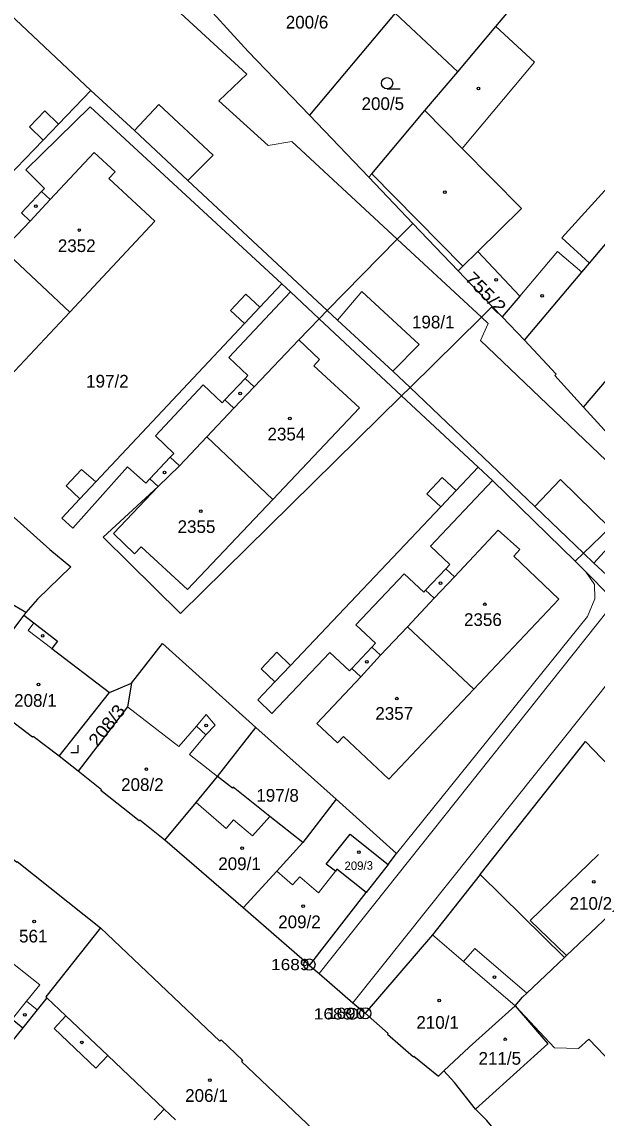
# Model space of a CAD drawing. Extents: x -679733 to -673243, y -1075091 to -1066557.
# Drawn here: x -676427.8 to -676350.9, y -1071255.1 to -1071108.5 of the extents above; entities that cross this region are included whole.
import ezdxf
from ezdxf.enums import TextEntityAlignment as Align

# ---------------------------------------------------------------- set-up
doc = ezdxf.new("R2010")
doc.units = 0
doc.header["$LTSCALE"] = 0.68
for name, color, linetype, lineweight in [('1', 7, 'Continuous', 25), ('3', 7, 'Continuous', 25), ('4', 7, 'Continuous', 13), ('5', 7, 'Continuous', 25), ('8', 7, 'Continuous', 25)]:
    doc.layers.add(name, color=color, linetype=linetype, lineweight=lineweight)
doc.layers.add('2', color=7, linetype='Continuous')

msp = doc.modelspace()

# ---------------------------------------------------------------- linework, layer by layer
at = {"layer": '1'}
for p, q in [((-676377.89, -1071107.3), (-676389.35, -1071120.97)), ((-676430.33, -1071138.94), (-676421.42, -1071147.29)), ((-676352.68, -1071160), (-676341.37, -1071146.67)), ((-676403.08, -1071163.96), (-676394.24, -1071172.35)), ((-676427.54, -1071187.85), (-676434.92, -1071197.55)), ((-676427.27, -1071187.49), (-676427.54, -1071187.85)), ((-676376.23, -1071189.41), (-676367.36, -1071197.72)), ((-676422.83, -1071206.71), (-676416.11, -1071198.2)), ((-676401.66, -1071209.42), (-676396.5, -1071202.84)), ((-676385.79, -1071212.45), (-676390.23, -1071218.23)), ((-676378.83, -1071221.18), (-676381.76, -1071224.93)), ((-676355.23, -1071233.61), (-676366.5, -1071222.51)), ((-676389.34, -1071234.68), (-676381.76, -1071224.93))]:
    msp.add_line(p, q, dxfattribs=at)
for points in [[(-676389.35, -1071120.97), (-676397.54, -1071112.41), (-676402.28, -1071107.27), (-676414.26, -1071094.9), (-676420.23, -1071088.75)], [(-676369.51, -1071115.15), (-676364.39, -1071109.07), (-676352.93, -1071095.49)], [(-676376.11, -1071105.18), (-676377.89, -1071107.3), (-676369.51, -1071115.15)], [(-676381.42, -1071129.26), (-676381.01, -1071128.78), (-676373.89, -1071120.34), (-676369.51, -1071115.15)], [(-676390.78, -1071151), (-676388.04, -1071148.2), (-676386.96, -1071147.09), (-676377.59, -1071137.54), (-676375.52, -1071135.42), (-676381.42, -1071129.26), (-676389.35, -1071120.97)], [(-676430.33, -1071138.94), (-676426.69, -1071135.11), (-676427.86, -1071134.02), (-676425.19, -1071131.16), (-676424.04, -1071132.23), (-676418.14, -1071125.93), (-676415.34, -1071128.54), (-676416.17, -1071129.42), (-676410.04, -1071135.15), (-676421.42, -1071147.29)], [(-676360.58, -1071151.05), (-676352.91, -1071141.95), (-676351.88, -1071140.73), (-676343.28, -1071130.53)], [(-676364.88, -1071146.55), (-676369.45, -1071141.78), (-676375.52, -1071135.42)], [(-676421.42, -1071147.29), (-676432.81, -1071159.44), (-676438.93, -1071153.7), (-676439.76, -1071154.58), (-676442.54, -1071151.97), (-676436.65, -1071145.66), (-676437.8, -1071144.58), (-676435.1, -1071141.68), (-676433.89, -1071142.81), (-676430.33, -1071138.94)], [(-676369.45, -1071141.78), (-676368.82, -1071141.16), (-676366.81, -1071139.18), (-676361.21, -1071145.15), (-676363.55, -1071147.94)], [(-676364.88, -1071146.55), (-676366.33, -1071147.98), (-676375.89, -1071157.38), (-676377.02, -1071158.49), (-676406.62, -1071187.6), (-676416.94, -1071177.39), (-676409.59, -1071170.63)], [(-676352.68, -1071160), (-676356.51, -1071155.79), (-676356.33, -1071155.61), (-676360.58, -1071151.05), (-676363.55, -1071147.94), (-676364.88, -1071146.55)], [(-676403.08, -1071163.96), (-676399.47, -1071160.15), (-676400.65, -1071159.04), (-676397.93, -1071156.17), (-676396.74, -1071157.3), (-676390.78, -1071151)], [(-676390.78, -1071151), (-676387.98, -1071153.64), (-676388.74, -1071154.46), (-676382.65, -1071160.11), (-676394.24, -1071172.35)], [(-676348.88, -1071164.08), (-676349.85, -1071163.07), (-676352.68, -1071160)], [(-676448.02, -1071169.28), (-676441.97, -1071163.06), (-676424.06, -1071179.05), (-676421.27, -1071181.38), (-676425.72, -1071185.7), (-676427.27, -1071187.49)], [(-676409.59, -1071170.63), (-676410.69, -1071169.59), (-676407.96, -1071166.7), (-676406.75, -1071167.84), (-676403.08, -1071163.96)], [(-676394.24, -1071172.35), (-676405.64, -1071184.38), (-676411.87, -1071178.71), (-676412.74, -1071179.61), (-676415.55, -1071176.93), (-676409.59, -1071170.63)], [(-676338.56, -1071174.86), (-676340.06, -1071176.34), (-676346.3, -1071182.49), (-676347.88, -1071184.05), (-676349.14, -1071185.3), (-676352.35, -1071182.05), (-676353.81, -1071180.63), (-676352.68, -1071179.55), (-676349.14, -1071176.14), (-676344.72, -1071171.89), (-676343.05, -1071170.28)], [(-676427.27, -1071187.49), (-676437.17, -1071181.66), (-676436.52, -1071180.56), (-676442.7, -1071177.34), (-676443.21, -1071178.14), (-676451.79, -1071173.55)], [(-676376.23, -1071189.41), (-676372.65, -1071185.58), (-676373.81, -1071184.49), (-676371.11, -1071181.62), (-676369.95, -1071182.71), (-676364.08, -1071176.48), (-676361.18, -1071179.04), (-676362.02, -1071179.96), (-676355.98, -1071185.68), (-676367.36, -1071197.72)], [(-676427.54, -1071187.85), (-676426.2, -1071188.88), (-676423.05, -1071191.32), (-676423.8, -1071192.3), (-676416.11, -1071198.2), (-676413.15, -1071196.94)], [(-676367.36, -1071197.72), (-676378.74, -1071209.76), (-676384.79, -1071204.05), (-676385.61, -1071204.92), (-676388.37, -1071202.33), (-676382.49, -1071196.09), (-676383.69, -1071194.96), (-676380.99, -1071192.1), (-676379.83, -1071193.19), (-676376.23, -1071189.41)], [(-676413.15, -1071196.94), (-676408.99, -1071191.62), (-676396.5, -1071202.84), (-676385.79, -1071212.45)], [(-676413.15, -1071196.94), (-676413.69, -1071200.08), (-676420.3, -1071208.71)], [(-676422.83, -1071206.71), (-676426.33, -1071204.06), (-676426.39, -1071204.14), (-676431.57, -1071200.22), (-676431.51, -1071200.14), (-676434.92, -1071197.55)], [(-676366.5, -1071222.51), (-676352.42, -1071204.74), (-676344.83, -1071212.63)], [(-676408.69, -1071217.95), (-676412.05, -1071215.27), (-676412.12, -1071215.35), (-676417.24, -1071211.27), (-676417.18, -1071211.19), (-676420.3, -1071208.71), (-676422.83, -1071206.71)], [(-676408.69, -1071217.95), (-676404.52, -1071212.89), (-676401.66, -1071209.42)], [(-676390.23, -1071218.23), (-676394.63, -1071214.76), (-676399.56, -1071210.86), (-676399.66, -1071210.98), (-676401.66, -1071209.42)], [(-676378.83, -1071221.18), (-676377.7, -1071219.73), (-676385.79, -1071212.45)], [(-676387.09, -1071221.13), (-676383.91, -1071217.14), (-676378.83, -1071221.18)], [(-676389.34, -1071234.68), (-676398.2, -1071226.99), (-676408.69, -1071217.95)], [(-676398.2, -1071226.99), (-676393.72, -1071222.06), (-676390.23, -1071218.23)], [(-676429.97, -1071219.68), (-676428.49, -1071220.87), (-676428.43, -1071220.79), (-676417.29, -1071229.66)], [(-676340.73, -1071219.87), (-676346, -1071224.87), (-676354.96, -1071233.35), (-676355.23, -1071233.61)], [(-676381.76, -1071224.93), (-676385.68, -1071221.83), (-676385.88, -1071222.09), (-676387.09, -1071221.13)], [(-676366.5, -1071222.51), (-676372.9, -1071230.59), (-676381.89, -1071241.09)], [(-676417.29, -1071229.66), (-676424.61, -1071238.9), (-676424.48, -1071239.02), (-676425.76, -1071240.63), (-676427.68, -1071243.03), (-676432.68, -1071249.13), (-676451.69, -1071271.9), (-676451.32, -1071272.17)], [(-676417.29, -1071229.66), (-676401.32, -1071244.8), (-676401.17, -1071244.64), (-676398.27, -1071247.39), (-676398.43, -1071247.55), (-676382.68, -1071262.48)], [(-676439.47, -1071231.5), (-676429.6, -1071239.35), (-676429.11, -1071241.89), (-676427.68, -1071243.03)], [(-676361.81, -1071240.08), (-676360.83, -1071238.93), (-676360.26, -1071238.38), (-676355.23, -1071233.61)], [(-676389.34, -1071234.68), (-676388.06, -1071235.78), (-676383.54, -1071239.67), (-676381.89, -1071241.09)], [(-676381.89, -1071241.09), (-676378.81, -1071243.79), (-676378.91, -1071243.9), (-676375.44, -1071246.9), (-676375.36, -1071246.81), (-676372.07, -1071249.48), (-676371.35, -1071248.79)], [(-676371.35, -1071248.79), (-676367.98, -1071245.63), (-676361.81, -1071240.08)], [(-676361.81, -1071240.08), (-676357.46, -1071245.16), (-676367.14, -1071253.91)], [(-676367.14, -1071253.91), (-676369.96, -1071250.37), (-676371.35, -1071248.79)], [(-676350.89, -1071273.94), (-676351.18, -1071273.6), (-676351.05, -1071273.03), (-676356.73, -1071266.29), (-676356.96, -1071266.49), (-676360.82, -1071261.49), (-676360.73, -1071261.41), (-676361.44, -1071260.52), (-676365.61, -1071255.42), (-676367.14, -1071253.91)]]:
    msp.add_lwpolyline(points, dxfattribs=at)
at = {"layer": '3'}
msp.add_line((-676378.953, -1071117.42), (-676377.203, -1071117.42), dxfattribs=at)
msp.add_lwpolyline([(-676421.271, -1071206.21), (-676420.27, -1071206.21), (-676420.27, -1071205.21)], dxfattribs=at)
msp.add_circle((-676378.9529, -1071116.6698), 0.75, dxfattribs=at)
at = {"layer": '4'}
for p, q in [((-676445.04, -1071092.81), (-676418.61, -1071117.63)), ((-676419.69, -1071095.22), (-676397.71, -1071115.45)), ((-676364.39, -1071109.07), (-676359.24, -1071113.87)), ((-676359.24, -1071113.87), (-676368.9, -1071125.39)), ((-676401.45, -1071119.02), (-676397.71, -1071115.45)), ((-676422.93, -1071122.14), (-676418.61, -1071117.63)), ((-676412.76, -1071123.02), (-676418.61, -1071117.63)), ((-676409.49, -1071119.54), (-676412.76, -1071123.02)), ((-676409.49, -1071119.54), (-676402.25, -1071126.3)), ((-676394.88, -1071125), (-676401.45, -1071119.02)), ((-676418.7, -1071119.83), (-676427.27, -1071128.26)), ((-676426.81, -1071122.53), (-676424.75, -1071120.39)), ((-676424.75, -1071120.39), (-676422.93, -1071122.14)), ((-676418.7, -1071119.83), (-676393.04, -1071143.5)), ((-676373.89, -1071120.34), (-676368.9, -1071125.39)), ((-676424.99, -1071124.28), (-676426.81, -1071122.53)), ((-676424.99, -1071124.28), (-676422.93, -1071122.14)), ((-676405.61, -1071129.7), (-676412.76, -1071123.02)), ((-676445, -1071145.12), (-676424.99, -1071124.28)), ((-676391.71, -1071124.45), (-676394.88, -1071125)), ((-676377.59, -1071137.54), (-676391.71, -1071124.45)), ((-676368.9, -1071125.39), (-676360.96, -1071133.43)), ((-676355.59, -1071137.36), (-676344.6, -1071125.25)), ((-676405.61, -1071129.7), (-676402.25, -1071126.3)), ((-676427.27, -1071128.26), (-676424.8, -1071130.78)), ((-676386.96, -1071147.09), (-676405.61, -1071129.7)), ((-676381.01, -1071128.78), (-676368.82, -1071141.16)), ((-676424.8, -1071130.78), (-676425.19, -1071131.16)), ((-676426.69, -1071135.11), (-676424.04, -1071132.23)), ((-676366.81, -1071139.18), (-676360.96, -1071133.43)), ((-676366.33, -1071147.98), (-676377.59, -1071137.54)), ((-676351.88, -1071140.73), (-676355.59, -1071137.36)), ((-676361.21, -1071145.15), (-676356.18, -1071139.18)), ((-676356.18, -1071139.18), (-676352.91, -1071141.95)), ((-676393.04, -1071143.5), (-676395.98, -1071146.64)), ((-676391.89, -1071144.6), (-676393.04, -1071143.5)), ((-676382.33, -1071144.55), (-676385.6, -1071148.36)), ((-676374.66, -1071151.61), (-676382.33, -1071144.55)), ((-676391.89, -1071144.6), (-676400.14, -1071153.36)), ((-676399.9, -1071147.08), (-676397.84, -1071144.89)), ((-676397.84, -1071144.89), (-676395.98, -1071146.64)), ((-676388.04, -1071148.2), (-676391.89, -1071144.6)), ((-676398.04, -1071148.82), (-676399.9, -1071147.08)), ((-676395.98, -1071146.64), (-676398.04, -1071148.82)), ((-676385.6, -1071148.36), (-676386.96, -1071147.09)), ((-676417.92, -1071170), (-676398.04, -1071148.82)), ((-676377.02, -1071158.49), (-676388.04, -1071148.2)), ((-676385.6, -1071148.36), (-676378.18, -1071155.2)), ((-676366.46, -1071151.11), (-676365.42, -1071148.82)), ((-676365.42, -1071148.82), (-676366.33, -1071147.98)), ((-676378.18, -1071155.2), (-676374.66, -1071151.61)), ((-676344.72, -1071171.89), (-676366.46, -1071151.11)), ((-676400.14, -1071153.36), (-676397.57, -1071155.78)), ((-676397.57, -1071155.78), (-676397.93, -1071156.17)), ((-676375.89, -1071157.38), (-676378.18, -1071155.2)), ((-676409.94, -1071163.85), (-676403.57, -1071157.03)), ((-676403.57, -1071157.03), (-676401.01, -1071159.42)), ((-676399.47, -1071160.15), (-676396.74, -1071157.3)), ((-676359.19, -1071173.29), (-676375.89, -1071157.38)), ((-676401.01, -1071159.42), (-676400.65, -1071159.04)), ((-676366.77, -1071168.05), (-676377.02, -1071158.49)), ((-676409.94, -1071163.85), (-676407.47, -1071166.19)), ((-676407.47, -1071166.19), (-676407.96, -1071166.7)), ((-676421.02, -1071176.21), (-676413.67, -1071168.01)), ((-676413.67, -1071168.01), (-676411.25, -1071170.18)), ((-676409.59, -1071170.63), (-676406.75, -1071167.84)), ((-676421.91, -1071170.51), (-676419.85, -1071168.33)), ((-676417.92, -1071170), (-676419.85, -1071168.33)), ((-676373.64, -1071171.6), (-676371.58, -1071169.42)), ((-676371.58, -1071169.42), (-676369.73, -1071171.17)), ((-676369.73, -1071171.17), (-676366.77, -1071168.05)), ((-676366.77, -1071168.05), (-676364.85, -1071169.8)), ((-676421.91, -1071170.51), (-676420.05, -1071172.26)), ((-676420.05, -1071172.26), (-676417.92, -1071170)), ((-676411.25, -1071170.18), (-676410.69, -1071169.59)), ((-676373.17, -1071178.59), (-676364.85, -1071169.8)), ((-676364.85, -1071169.8), (-676353.81, -1071180.63)), ((-676355.75, -1071169.68), (-676359.19, -1071173.29)), ((-676349.14, -1071176.14), (-676355.75, -1071169.68)), ((-676420.05, -1071172.26), (-676422.48, -1071174.85)), ((-676371.79, -1071173.35), (-676373.64, -1071171.6)), ((-676371.79, -1071173.35), (-676369.73, -1071171.17)), ((-676391.87, -1071194.55), (-676371.79, -1071173.35)), ((-676352.68, -1071179.55), (-676359.19, -1071173.29)), ((-676422.48, -1071174.85), (-676421.02, -1071176.21)), ((-676351.31, -1071180.87), (-676348.01, -1071177.25)), ((-676370.56, -1071181.04), (-676373.17, -1071178.59)), ((-676351.31, -1071180.87), (-676352.68, -1071179.55)), ((-676371.11, -1071181.62), (-676370.56, -1071181.04)), ((-676351.31, -1071180.87), (-676347.88, -1071184.05)), ((-676383.14, -1071189.12), (-676376.67, -1071182.29)), ((-676376.67, -1071182.29), (-676374.06, -1071184.75)), ((-676351.21, -1071183.71), (-676352.35, -1071182.05)), ((-676372.65, -1071185.58), (-676369.95, -1071182.71)), ((-676351.18, -1071185.67), (-676351.21, -1071183.71)), ((-676380.78, -1071226.62), (-676347.34, -1071184.55)), ((-676374.06, -1071184.75), (-676373.81, -1071184.49)), ((-676352.14, -1071188.02), (-676351.18, -1071185.67)), ((-676352.14, -1071188.02), (-676377.7, -1071219.73)), ((-676426.2, -1071188.88), (-676426.96, -1071189.87)), ((-676426.96, -1071189.87), (-676423.8, -1071192.3)), ((-676380.51, -1071191.59), (-676383.14, -1071189.12)), ((-676343.85, -1071189.93), (-676352.96, -1071201.33)), ((-676395.82, -1071195.01), (-676393.72, -1071192.8)), ((-676394.37, -1071200.98), (-676386.64, -1071192.82)), ((-676393.72, -1071192.8), (-676391.87, -1071194.55)), ((-676386.64, -1071192.82), (-676384.01, -1071195.3)), ((-676380.99, -1071192.1), (-676380.51, -1071191.59)), ((-676382.49, -1071196.09), (-676379.83, -1071193.19)), ((-676393.97, -1071196.77), (-676395.82, -1071195.01)), ((-676391.87, -1071194.55), (-676393.97, -1071196.77)), ((-676384.01, -1071195.3), (-676383.69, -1071194.96)), ((-676396.24, -1071199.17), (-676393.97, -1071196.77)), ((-676396.24, -1071199.17), (-676394.37, -1071200.98)), ((-676404.45, -1071202.68), (-676403.16, -1071201.13)), ((-676403.16, -1071201.13), (-676401.95, -1071202.56)), ((-676352.96, -1071201.33), (-676376.51, -1071230.86)), ((-676404.45, -1071202.68), (-676403.21, -1071203.84)), ((-676401.95, -1071202.56), (-676403.21, -1071203.84)), ((-676403.21, -1071203.84), (-676405.41, -1071206.49)), ((-676405.41, -1071206.49), (-676401.66, -1071209.42)), ((-676404.52, -1071212.89), (-676400.47, -1071216.38)), ((-676396.98, -1071217.35), (-676394.63, -1071214.76)), ((-676400.47, -1071216.38), (-676399.49, -1071215.19)), ((-676399.49, -1071215.19), (-676396.98, -1071217.35)), ((-676359.82, -1071228.66), (-676350.67, -1071219.87)), ((-676391.61, -1071223.9), (-676393.72, -1071222.06)), ((-676385.88, -1071222.09), (-676388.14, -1071224.99)), ((-676390.63, -1071222.82), (-676391.61, -1071223.9)), ((-676388.14, -1071224.99), (-676390.63, -1071222.82)), ((-676380.78, -1071226.62), (-676388.06, -1071235.78)), ((-676435.26, -1071229.46), (-676425.44, -1071237.3)), ((-676354.96, -1071233.35), (-676359.82, -1071228.66)), ((-676376.51, -1071230.86), (-676383.54, -1071239.67)), ((-676372.9, -1071230.59), (-676368.72, -1071234.16)), ((-676368.72, -1071234.16), (-676367.23, -1071232.41)), ((-676367.23, -1071232.41), (-676360.26, -1071238.38)), ((-676368.72, -1071234.16), (-676361.81, -1071240.08)), ((-676425.76, -1071240.63), (-676427.19, -1071239.48)), ((-676424.48, -1071239.02), (-676421.92, -1071241.44)), ((-676361.81, -1071240.08), (-676356.56, -1071245.7)), ((-676423.51, -1071243.11), (-676421.92, -1071241.44)), ((-676421.92, -1071241.44), (-676416.33, -1071246.74)), ((-676417.91, -1071248.41), (-676423.51, -1071243.11)), ((-676356.56, -1071245.7), (-676353.37, -1071245.78)), ((-676353.37, -1071245.78), (-676351.98, -1071244.56)), ((-676351.98, -1071244.56), (-676348.83, -1071247.8)), ((-676416.33, -1071246.74), (-676417.91, -1071248.41)), ((-676416.33, -1071246.74), (-676408.77, -1071253.9)), ((-676410.14, -1071255.35), (-676408.77, -1071253.9)), ((-676408.77, -1071253.9), (-676407.26, -1071255.33))]:
    msp.add_line(p, q, dxfattribs=at)
for points in [[(-676413.69, -1071200.08), (-676406.83, -1071205.38), (-676404.45, -1071202.68)], [(-676425.44, -1071237.3), (-676427.19, -1071239.48), (-676429.11, -1071241.89)]]:
    msp.add_lwpolyline(points, dxfattribs=at)
at = {"layer": '5'}
for centre in [(-676366.7468, -1071117.3692), (-676371.2368, -1071131.2492), (-676425.9568, -1071133.1192), (-676420.1368, -1071136.3192), (-676364.3768, -1071142.9792), (-676358.2268, -1071145.1192), (-676398.6268, -1071158.1692), (-676391.9768, -1071161.5192), (-676408.7268, -1071168.7392), (-676403.8968, -1071173.9092), (-676371.8168, -1071183.5492), (-676365.8768, -1071186.3792), (-676425.0368, -1071190.5992), (-676381.6668, -1071194.0792), (-676425.5868, -1071197.1192), (-676377.6468, -1071198.9992), (-676403.1668, -1071202.5892), (-676411.1668, -1071208.4392), (-676398.3468, -1071218.9992), (-676382.7268, -1071219.5292), (-676351.3168, -1071223.5092), (-676390.1968, -1071226.7692), (-676426.1868, -1071228.8192), (-676364.6068, -1071236.2492), (-676371.9768, -1071239.3692), (-676427.4268, -1071241.2892), (-676419.7968, -1071244.9792), (-676363.1468, -1071244.5692), (-676402.6568, -1071250.0292)]:
    msp.add_circle(centre, 0.175, dxfattribs=at)
at = {"layer": '8'}
for centre, radius in [((-676389.35, -1071234.5698), 0.75), ((-676389.35, -1071234.5698), 0.03), ((-676383.63, -1071241.1598), 0.75), ((-676383.63, -1071241.1598), 0.03), ((-676381.89, -1071241.0898), 0.75), ((-676381.89, -1071241.0898), 0.03)]:
    msp.add_circle(centre, radius, dxfattribs=at)

# ---------------------------------------------------------------- texts
at = {"layer": '2'}
for s, p in [('200/6', (-676389.67, -1071109.36)), ('200/5', (-676379.53, -1071120.259)), ('2352', (-676420.48, -1071139.259)), ('197/2', (-676416.38, -1071157.39)), ('2354', (-676392.43, -1071164.46)), ('2355', (-676404.46, -1071176.84)), ('2356', (-676366.14, -1071189.279)), ('208/1', (-676426.01, -1071200.09)), ('2357', (-676378.01, -1071201.83)), ('208/2', (-676411.7, -1071211.35)), ('197/8', (-676393.61, -1071212.79)), ('209/1', (-676398.7, -1071221.93)), ('210/2', (-676351.7, -1071227.239)), ('209/2', (-676390.68, -1071229.71)), ('561', (-676426.299, -1071231.62)), ('210/1', (-676372.2, -1071243.16)), ('211/5', (-676363.88, -1071247.97)), ('206/1', (-676403.13, -1071252.94))]:
    msp.add_text(s, height=1.7, dxfattribs=at).set_placement(p, align=Align.CENTER)
for s, rotation, width, p in [('755/2', 314, 1.15, (-676366.3704, -1071145.2535)), ('208/3', 52, 1.1, (-676415.7867, -1071203.0933))]:
    msp.add_text(s, height=1.7, rotation=rotation, dxfattribs=dict(at, width=width)).set_placement(p, align=Align.CENTER)
msp.add_text('198/1', height=1.7, dxfattribs=at).set_placement((-676375.63, -1071149.47))
msp.add_text('209/3', height=1.139, rotation=1, dxfattribs=at).set_placement((-676382.7424, -1071221.9085), align=Align.CENTER)
at = {"layer": '8', "width": 1.15}
for s, p in [('1689', (-676389.349, -1071235.32)), ('1688', (-676383.629, -1071241.909)), ('1690', (-676381.889, -1071241.84))]:
    msp.add_text(s, height=1.5, dxfattribs=at).set_placement(p, align=Align.RIGHT)

doc.saveas('drawing.dxf')
